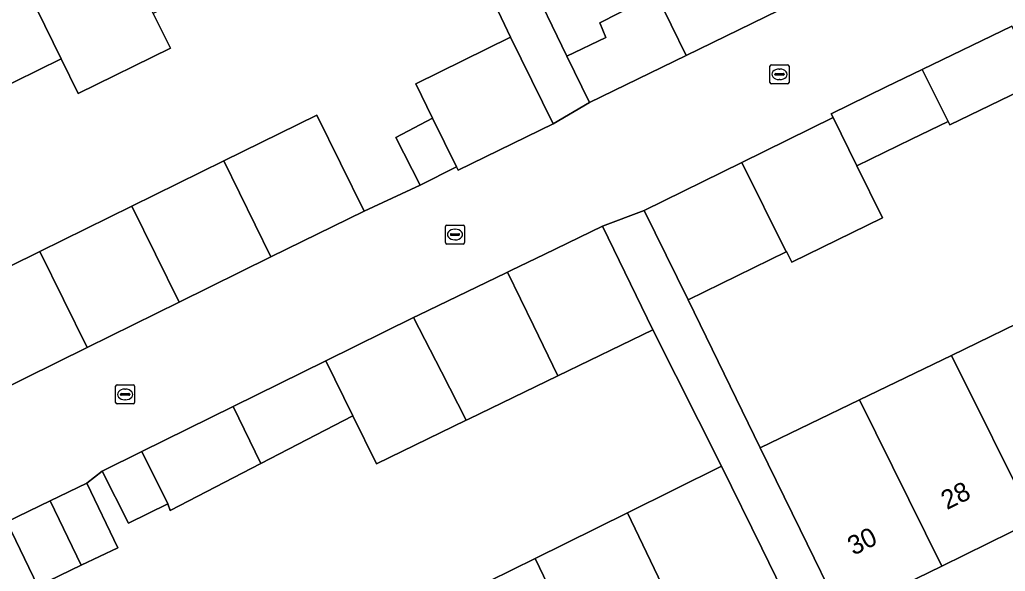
# Model space of a CAD drawing. Extents: x 160455 to 162082, y 388339 to 389736.
# Drawn here: x 161528.7 to 161580.5, y 388568.7 to 388597.7 of the extents above; entities that cross this region are included whole.
import ezdxf

# ---------------------------------------------------------------- set-up
doc = ezdxf.new("R2010")
doc.units = 0
for name, color, linetype in [('IMGEO_Erf', 7, 'Continuous'), ('IMGEO_Kolk', 7, 'Continuous'), ('IMGEO_Pand', 7, 'Continuous'), ('IMGEO_Pand_nummerreeks', 7, 'Continuous'), ('IMGEO_Rijbaan_lokaal_open', 7, 'Continuous'), ('IMGEO_Voetpad_open', 7, 'Continuous')]:
    doc.layers.add(name, color=color, linetype=linetype)

msp = doc.modelspace()

# ---------------------------------------------------------------- linework, layer by layer
at = {"layer": 'IMGEO_Erf'}
for points in [[(161581.766, 388620.46), (161576.906, 388618.113), (161572.045, 388615.765), (161567.202, 388613.427), (161562.325, 388611.072), (161563.32, 388609.081), (161558.449, 388606.729), (161553.366, 388604.274), (161557.477, 388595.775), (161559.52, 388596.751), (161559.211, 388597.515), (161562.177, 388599.044), (161566.975, 388601.517), (161567.078, 388601.57), (161566.046, 388603.679), (161570.809, 388605.964), (161575.672, 388608.297), (161576.966, 388605.594), (161578.903, 388606.521), (161580.19, 388603.833), (161584.279, 388605.859)], [(161530.863, 388595.63), (161526.011, 388593.24), (161525.913, 388593.192), (161526.816, 388591.358), (161522.058, 388589.014), (161521.154, 388590.849), (161516.398, 388588.506), (161516.29, 388588.453), (161512.755, 388586.723), (161513.742, 388584.701), (161510.634, 388583.171), (161508.77, 388586.99), (161510.404, 388587.747), (161506.96, 388594.76), (161512.045, 388597.243), (161516.903, 388599.616), (161521.752, 388601.985), (161526.593, 388604.349), (161531.452, 388606.722), (161536.292, 388609.086), (161541.16, 388611.463), (161546.21, 388613.93), (161544.921, 388616.565), (161505.726, 388597.393)], [(161524.87, 388583.095), (161529.743, 388585.494), (161534.595, 388587.883), (161539.432, 388590.258), (161544.318, 388592.663), (161546.803, 388587.615), (161549.756, 388588.981), (161548.484, 388591.495), (161550.413, 388592.511), (161549.525, 388594.317), (161554.514, 388596.769), (161550.467, 388605.287), (161545.417, 388602.799), (161544.754, 388604.148), (161544.655, 388604.099), (161543.834, 388603.695), (161543.359, 388603.461), (161540.001, 388601.806), (161539.902, 388601.757), (161540.566, 388600.41), (161535.714, 388598.02), (161536.617, 388596.186), (161531.766, 388593.797), (161530.863, 388595.63)], [(161582.363, 388594.453), (161577.624, 388592.155), (161577.534, 388592.335), (161575.607, 388591.4), (161572.726, 388590.003), (161574.07, 388587.271), (161569.302, 388584.926), (161569.027, 388585.487), (161569.007, 388585.478), (161563.857, 388582.945), (161567.645, 388575.162), (161572.864, 388577.688), (161577.699, 388580.028), (161582.534, 388582.368)], [(161550.961, 388566.95), (161555.813, 388569.35), (161560.663, 388571.749), (161565.614, 388574.198), (161561.997, 388581.374), (161557.001, 388578.951), (161552.298, 388576.67), (161552.183, 388576.614), (161547.465, 388574.326), (161546.217, 388576.854), (161541.379, 388574.342), (161536.611, 388571.866), (161536.475, 388572.218), (161534.407, 388571.198), (161533.033, 388573.944), (161532.224, 388573.306), (161533.859, 388569.91), (161531.928, 388568.985), (161529.638, 388567.889), (161528.008, 388571.277)], [(161582.04, 388571.318), (161577.191, 388568.948), (161571.94, 388566.38)]]:
    msp.add_lwpolyline(points, dxfattribs=at)
at = {"layer": 'IMGEO_Kolk'}
for p, q in [((161568.158, 388594.388), (161568.158, 388595.24)), ((161568.233, 388595.314), (161569.085, 388595.314)), ((161569.159, 388595.24), (161569.159, 388594.388)), ((161568.417, 388594.808), (161568.417, 388594.82)), ((161568.855, 388594.771), (161568.457, 388594.771)), ((161568.46, 388594.857), (161568.858, 388594.857)), ((161568.646, 388595.094), (161568.671, 388595.094)), ((161568.901, 388594.82), (161568.901, 388594.808)), ((161569.085, 388594.314), (161568.233, 388594.314)), ((161568.669, 388594.534), (161568.644, 388594.534)), ((161551.088, 388585.96), (161551.088, 388586.812)), ((161551.163, 388586.886), (161552.015, 388586.886)), ((161552.089, 388586.812), (161552.089, 388585.96)), ((161551.347, 388586.38), (161551.347, 388586.392)), ((161551.785, 388586.343), (161551.387, 388586.343)), ((161551.39, 388586.429), (161551.788, 388586.429)), ((161551.576, 388586.666), (161551.601, 388586.666)), ((161551.831, 388586.392), (161551.831, 388586.38)), ((161552.015, 388585.886), (161551.163, 388585.886)), ((161551.599, 388586.106), (161551.574, 388586.106)), ((161533.736, 388577.549), (161533.736, 388578.401)), ((161533.811, 388578.475), (161534.663, 388578.475)), ((161534.038, 388578.018), (161534.436, 388578.018)), ((161534.224, 388578.255), (161534.249, 388578.255)), ((161534.737, 388578.401), (161534.737, 388577.549)), ((161533.995, 388577.969), (161533.995, 388577.981)), ((161534.433, 388577.932), (161534.035, 388577.932)), ((161534.247, 388577.695), (161534.222, 388577.695)), ((161534.479, 388577.981), (161534.479, 388577.969)), ((161534.663, 388577.475), (161533.811, 388577.475))]:
    msp.add_line(p, q, dxfattribs=at)
for points in [[(161568.158, 388594.388), (161568.158, 388595.24)], [(161568.233, 388595.314), (161569.085, 388595.314)], [(161569.159, 388595.24), (161569.159, 388594.388)], [(161569.085, 388594.314), (161568.233, 388594.314)], [(161551.088, 388585.96), (161551.088, 388586.812)], [(161551.163, 388586.886), (161552.015, 388586.886)], [(161552.089, 388586.812), (161552.089, 388585.96)], [(161552.015, 388585.886), (161551.163, 388585.886)], [(161533.736, 388577.549), (161533.736, 388578.401)], [(161533.811, 388578.475), (161534.663, 388578.475)], [(161534.737, 388578.401), (161534.737, 388577.549)], [(161534.663, 388577.475), (161533.811, 388577.475)]]:
    msp.add_lwpolyline(points, dxfattribs=at)
for centre, radius, start, end in [((161568.235, 388595.238), 0.0765, 91.552, 178.448), ((161568.235, 388595.238), 0.0765, 91.552, 178.448), ((161569.083, 388595.238), 0.0765, 1.552, 88.448), ((161569.083, 388595.238), 0.0765, 1.552, 88.448), ((161568.457, 388594.817), 0.0403, 85.8775, 175.7526), ((161568.454, 388594.807), 0.0366, 178.938, 274.7102), ((161568.858, 388594.814), 0.043, 264.8664, 352.4533), ((161568.862, 388594.819), 0.0386, 1.7309, 96.639), ((161568.235, 388594.39), 0.0765, 181.552, 268.448), ((161568.235, 388594.39), 0.0765, 181.552, 268.448), ((161569.083, 388594.39), 0.0765, 271.552, 358.448), ((161569.083, 388594.39), 0.0765, 271.552, 358.448), ((161551.165, 388586.81), 0.0765, 91.552, 178.448), ((161551.165, 388586.81), 0.0765, 91.552, 178.448), ((161552.013, 388586.81), 0.0765, 1.552, 88.448), ((161552.013, 388586.81), 0.0765, 1.552, 88.448), ((161551.387, 388586.389), 0.0403, 85.8775, 175.7526), ((161551.384, 388586.379), 0.0366, 178.938, 274.7102), ((161551.788, 388586.386), 0.043, 264.8664, 352.4533), ((161551.792, 388586.391), 0.0386, 1.7309, 96.639), ((161551.165, 388585.962), 0.0765, 181.552, 268.448), ((161551.165, 388585.962), 0.0765, 181.552, 268.448), ((161552.013, 388585.962), 0.0765, 271.552, 358.448), ((161552.013, 388585.962), 0.0765, 271.552, 358.448), ((161533.813, 388578.399), 0.0765, 91.552, 178.448), ((161533.813, 388578.399), 0.0765, 91.552, 178.448), ((161534.035, 388577.978), 0.0403, 85.8775, 175.7526), ((161534.44, 388577.98), 0.0386, 1.7309, 96.639), ((161534.661, 388578.399), 0.0765, 1.552, 88.448), ((161534.661, 388578.399), 0.0765, 1.552, 88.448), ((161533.813, 388577.551), 0.0765, 181.552, 268.448), ((161533.813, 388577.551), 0.0765, 181.552, 268.448), ((161534.032, 388577.968), 0.0366, 178.938, 274.7102), ((161534.436, 388577.975), 0.043, 264.8664, 352.4533), ((161534.661, 388577.551), 0.0765, 271.552, 358.448), ((161534.661, 388577.551), 0.0765, 271.552, 358.448)]:
    msp.add_arc(centre, radius, start, end, dxfattribs=at)
for centre, major_axis, ratio, start_param, end_param in [((161568.645, 388594.814), (-0.387, 0.002), 0.722429, 4.712389, 7.853982), ((161568.67, 388594.814), (-0.39, 0.002), 0.717154, 1.570796, 4.712389), ((161551.575, 388586.386), (-0.387, 0.002), 0.722429, 4.712389, 7.853982), ((161551.6, 388586.386), (-0.39, 0.002), 0.717154, 1.570796, 4.712389), ((161534.223, 388577.975), (-0.387, 0.002), 0.722429, 4.712389, 7.853982), ((161534.248, 388577.975), (-0.39, 0.002), 0.717154, 1.570796, 4.712389)]:
    msp.add_ellipse(centre, major_axis=major_axis, ratio=ratio, start_param=start_param, end_param=end_param, dxfattribs=at)
at = {"layer": 'IMGEO_Pand'}
for points in [[(161526.593, 388604.349), (161530.863, 388595.63), (161531.766, 388593.797), (161536.617, 388596.186), (161535.714, 388598.02), (161531.452, 388606.722)], [(161526.593, 388604.349), (161521.752, 388601.985), (161526.011, 388593.24), (161530.863, 388595.63)], [(161563.75, 388595.813), (161568.6, 388598.179), (161566.975, 388601.517), (161562.177, 388599.044)], [(161563.75, 388595.813), (161562.177, 388599.044), (161559.211, 388597.515), (161559.52, 388596.751), (161557.477, 388595.775), (161558.669, 388593.333)], [(161580.883, 388597.354), (161576.164, 388595.066), (161577.534, 388592.335), (161577.624, 388592.155), (161582.363, 388594.453)], [(161550.413, 388592.511), (161551.671, 388589.95), (161551.762, 388589.766), (161556.751, 388592.218), (161554.514, 388596.769), (161549.525, 388594.317)], [(161576.164, 388595.066), (161574.274, 388594.149), (161571.384, 388592.731), (161571.478, 388592.54), (161572.726, 388590.003), (161575.607, 388591.4), (161577.534, 388592.335)], [(161539.432, 388590.258), (161541.898, 388585.21), (161546.803, 388587.615), (161544.318, 388592.663)], [(161550.413, 388592.511), (161548.484, 388591.495), (161549.756, 388588.981), (161551.671, 388589.95)], [(161572.726, 388590.003), (161571.478, 388592.54), (161566.68, 388590.18), (161569.007, 388585.478), (161569.027, 388585.487), (161569.302, 388584.926), (161574.07, 388587.271)], [(161539.432, 388590.258), (161534.595, 388587.883), (161537.082, 388582.829), (161541.898, 388585.21)], [(161569.007, 388585.478), (161566.68, 388590.18), (161561.542, 388587.653), (161563.857, 388582.945)], [(161534.595, 388587.883), (161529.743, 388585.494), (161532.231, 388580.441), (161537.082, 388582.829)], [(161559.352, 388586.829), (161556.277, 388585.338), (161554.56, 388584.505), (161554.356, 388584.406), (161555.715, 388581.604), (161557.001, 388578.951), (161561.997, 388581.374)], [(161529.743, 388585.494), (161524.87, 388583.095), (161527.358, 388578.042), (161532.231, 388580.441)], [(161554.356, 388584.406), (161554.287, 388584.373), (161549.666, 388582.151), (161549.409, 388582.024), (161550.877, 388579.161), (161552.183, 388576.614), (161552.298, 388576.67), (161557.001, 388578.951), (161555.715, 388581.604)], [(161586.888, 388573.689), (161582.534, 388582.368), (161577.699, 388580.028), (161582.04, 388571.318)], [(161550.877, 388579.161), (161549.409, 388582.024), (161544.791, 388579.746), (161546.217, 388576.854), (161547.465, 388574.326), (161552.183, 388576.614)], [(161544.791, 388579.746), (161539.928, 388577.346), (161541.379, 388574.342), (161546.217, 388576.854)], [(161582.04, 388571.318), (161577.699, 388580.028), (161572.864, 388577.688), (161577.191, 388568.948)], [(161577.191, 388568.948), (161572.864, 388577.688), (161567.645, 388575.162), (161569.743, 388570.872), (161571.94, 388566.38)], [(161539.928, 388577.346), (161535.116, 388574.972), (161536.475, 388572.218), (161536.611, 388571.866), (161541.379, 388574.342)], [(161535.116, 388574.972), (161533.033, 388573.944), (161534.407, 388571.198), (161536.475, 388572.218)], [(161564.882, 388562.931), (161569.93, 388565.4), (161567.728, 388569.889), (161565.614, 388574.198), (161560.663, 388571.749)], [(161532.224, 388573.306), (161530.284, 388572.372), (161531.928, 388568.985), (161533.859, 388569.91)], [(161530.284, 388572.372), (161528.008, 388571.277), (161529.638, 388567.889), (161531.928, 388568.985)], [(161560.034, 388560.559), (161564.882, 388562.931), (161560.663, 388571.749), (161555.813, 388569.35)], [(161560.034, 388560.559), (161555.813, 388569.35), (161550.961, 388566.95), (161555.186, 388558.188)]]:
    msp.add_lwpolyline(points, close=True, dxfattribs=at)
at = {"layer": 'IMGEO_Rijbaan_lokaal_open'}
for points in [[(161609.909, 388618.411), (161608.113, 388617.521), (161605.105, 388616.004), (161600.253, 388613.634), (161595.086, 388611.111), (161593.12, 388610.177), (161588.057, 388607.704), (161584.279, 388605.859), (161580.19, 388603.833), (161578.26, 388602.891), (161573.443, 388600.541), (161568.6, 388598.179), (161563.75, 388595.813), (161558.669, 388593.333), (161556.751, 388592.218), (161551.762, 388589.766), (161551.671, 388589.95), (161549.756, 388588.981), (161546.803, 388587.615), (161541.898, 388585.21), (161537.082, 388582.829), (161532.231, 388580.441), (161527.358, 388578.042)], [(161528.008, 388571.277), (161530.284, 388572.372), (161532.224, 388573.306), (161533.033, 388573.944), (161535.116, 388574.972), (161539.928, 388577.346), (161544.791, 388579.746), (161549.409, 388582.024), (161549.666, 388582.151), (161554.287, 388584.373), (161554.356, 388584.406), (161554.56, 388584.505), (161556.277, 388585.338), (161559.352, 388586.829), (161561.542, 388587.653), (161566.68, 388590.18), (161571.478, 388592.54), (161571.384, 388592.731), (161574.274, 388594.149), (161576.164, 388595.066), (161580.883, 388597.354)]]:
    msp.add_lwpolyline(points, dxfattribs=at)
at = {"layer": 'IMGEO_Voetpad_open'}
for points in [[(161553.366, 388604.274), (161552.398, 388606.279), (161550.404, 388610.408), (161548.23, 388614.91), (161546.938, 388617.551), (161544.921, 388616.565), (161546.21, 388613.93), (161548.419, 388609.445), (161550.467, 388605.287), (161554.514, 388596.769), (161556.751, 388592.218), (161558.669, 388593.333), (161557.477, 388595.775)], [(161563.857, 388582.945), (161561.542, 388587.653), (161559.352, 388586.829), (161561.997, 388581.374), (161565.614, 388574.198), (161567.728, 388569.889), (161569.93, 388565.4), (161571.22, 388562.761), (161573.229, 388563.742), (161571.94, 388566.38), (161569.743, 388570.872), (161567.645, 388575.162)]]:
    msp.add_lwpolyline(points, close=True, dxfattribs=at)

# ---------------------------------------------------------------- texts
at = {"layer": 'IMGEO_Pand_nummerreeks'}
for s, p in [('28', (161577.466, 388571.887)), ('30', (161572.551, 388569.484))]:
    msp.add_text(s, height=1, rotation=26.0565, dxfattribs=at).set_placement(p)

doc.saveas('drawing.dxf')
